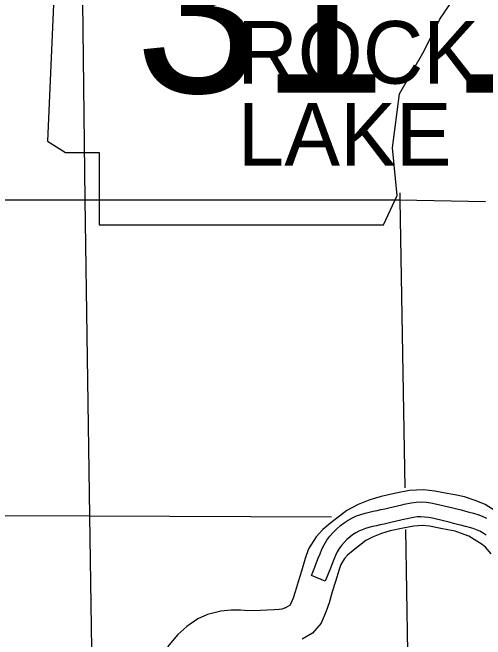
# Model space of a CAD drawing. Extents: x 77230 to 630905, y 790554 to 1662844.
# Drawn here: x 484061 to 492040, y 1619160 to 1629732 of the extents above; entities that cross this region are included whole.
import ezdxf

# ---------------------------------------------------------------- set-up
doc = ezdxf.new("R2010")
doc.units = 0
for name, color, linetype in [('Level 11', 7, 'Continuous'), ('Level 16', 7, 'Continuous'), ('Level 17', 7, 'Continuous'), ('Level 22', 7, 'Continuous'), ('Level 24', 7, 'Continuous')]:
    doc.layers.add(name, color=color, linetype=linetype)

msp = doc.modelspace()

# ---------------------------------------------------------------- linework, layer by layer
at = {"layer": 'Level 11'}
for points in [[(489336, 1620143), (489103, 1620236), (489162, 1620381), (489191, 1620455), (489220, 1620529), (489250, 1620603), (489282, 1620680), (489321, 1620757), (489366, 1620832), (489416, 1620901), (489471, 1620966), (489530, 1621025), (489592, 1621080), (489658, 1621128), (489725, 1621171), (489794, 1621209), (489865, 1621242), (489938, 1621269), (490010, 1621290), (490079, 1621307), (490145, 1621322), (490211, 1621336), (490276, 1621350), (490344, 1621365), (490412, 1621380), (490482, 1621396), (490554, 1621414), (490628, 1621431), (490668, 1621440), (490784, 1621464), (490869, 1621475), (490955, 1621479), (491039, 1621473), (491119, 1621462), (491196, 1621448), (491271, 1621431), (491345, 1621413), (491417, 1621395), (491488, 1621378), (491559, 1621360), (491629, 1621343), (491701, 1621325), (491766, 1621309), (491836, 1621291), (491909, 1621269), (491985, 1621241), (492058, 1621207)], [(492051, 1620921), (492000, 1620954), (491945, 1620984), (491889, 1621010), (491831, 1621032), (491769, 1621050), (491704, 1621067), (491640, 1621083), (491569, 1621101), (491500, 1621117), (491429, 1621135), (491356, 1621153), (491285, 1621171), (491214, 1621188), (491146, 1621203), (491079, 1621216), (491014, 1621224), (490952, 1621228), (490890, 1621226), (490826, 1621217), (490721, 1621196), (490684, 1621187), (490611, 1621170), (490539, 1621153), (490468, 1621136), (490398, 1621121), (490330, 1621106), (490263, 1621091), (490199, 1621077), (490136, 1621063), (490074, 1621048), (490017, 1621032), (489961, 1621011), (489906, 1620986), (489852, 1620956), (489799, 1620922), (489749, 1620885), (489701, 1620843), (489656, 1620797), (489613, 1620747), (489574, 1620693), (489540, 1620637), (489509, 1620576), (489481, 1620508), (489452, 1620437), (489423, 1620363), (489336, 1620143)]]:
    msp.add_lwpolyline(points, dxfattribs=at)
at = {"layer": 'Level 16'}
for points in [[(485146, 1635809), (485219, 1631833), (485283, 1626572), (485361, 1621247), (485418, 1617511)], [(490598, 1626690), (490598, 1626567), (490680, 1621714)], [(492038, 1626541), (490596, 1626569), (485283, 1626568), (479822, 1626569), (477869, 1626587)], [(489442, 1621220), (485351, 1621239), (479868, 1621252), (478018, 1621263)], [(490692, 1621012), (490777, 1615840)]]:
    msp.add_lwpolyline(points, dxfattribs=at)
at = {"layer": 'Level 22'}
for points in [[(492206, 1621327), (492033, 1621437), (491886, 1621495), (491688, 1621563), (491521, 1621598), (491396, 1621622), (491184, 1621662), (490994, 1621682), (490759, 1621670), (490528, 1621625), (490280, 1621570), (490089, 1621513), (489893, 1621435), (489700, 1621335), (489429, 1621129), (489295, 1621013), (489182, 1620892), (489055, 1620686), (488999, 1620525), (488935, 1620309), (488880, 1620133), (488832, 1619964), (488794, 1619858), (488749, 1619754), (488732, 1619733), (488653, 1619688)], [(492206, 1621327), (492033, 1621437), (491886, 1621495), (491688, 1621563), (491521, 1621598), (491396, 1621622), (491184, 1621662), (490994, 1621682), (490759, 1621670), (490528, 1621625), (490280, 1621570), (490089, 1621513), (489893, 1621435), (489700, 1621335), (489429, 1621129), (489295, 1621013), (489182, 1620892), (489055, 1620686), (488999, 1620525), (488935, 1620309), (488880, 1620133), (488832, 1619964), (488794, 1619858), (488749, 1619754), (488732, 1619733), (488653, 1619688)], [(492138, 1620604), (492039, 1620715), (491986, 1620760), (491893, 1620816), (491761, 1620899), (491678, 1620931), (491527, 1620984), (491404, 1621010), (491285, 1621032), (491096, 1621068), (490977, 1621081), (490832, 1621073), (490651, 1621038), (490431, 1620989), (490286, 1620946), (490143, 1620889), (490022, 1620826), (489807, 1620662), (489711, 1620580), (489661, 1620526), (489600, 1620426), (489570, 1620342), (489510, 1620136), (489456, 1619962), (489403, 1619778), (489352, 1619638), (489267, 1619437), (489122, 1619264), (488950, 1619166)], [(492138, 1620604), (492039, 1620715), (491986, 1620760), (491893, 1620816), (491761, 1620899), (491678, 1620931), (491527, 1620984), (491404, 1621010), (491285, 1621032), (491096, 1621068), (490977, 1621081), (490832, 1621073), (490651, 1621038), (490431, 1620989), (490286, 1620946), (490143, 1620889), (490022, 1620826), (489807, 1620662), (489711, 1620580), (489661, 1620526), (489600, 1620426), (489570, 1620342), (489510, 1620136), (489456, 1619962), (489403, 1619778), (489352, 1619638), (489267, 1619437), (489122, 1619264), (488950, 1619166)], [(488680, 1619701), (488607, 1619669), (488560, 1619664), (488477, 1619660), (488243, 1619650), (488033, 1619644), (487906, 1619652), (487747, 1619655), (487574, 1619638), (487353, 1619580), (487186, 1619508), (487000, 1619377), (486850, 1619244), (486677, 1619038)], [(488680, 1619701), (488607, 1619669), (488560, 1619664), (488477, 1619660), (488243, 1619650), (488033, 1619644), (487906, 1619652), (487747, 1619655), (487574, 1619638), (487353, 1619580), (487186, 1619508), (487000, 1619377), (486850, 1619244), (486677, 1619038)]]:
    msp.add_lwpolyline(points, dxfattribs=at)
at = {"layer": 'Level 24'}
msp.add_lwpolyline([(484458, 1633310), (484801, 1631026), (484648, 1627563), (484953, 1627372), (485524, 1627372), (485524, 1626154), (490320, 1626154), (490549, 1626649), (490472, 1627448), (490587, 1628362), (491005, 1629085), (491272, 1629618), (491652, 1630189), (491881, 1630798), (492071, 1631293), (492414, 1631712), (492490, 1631978), (492338, 1632168), (491158, 1632168), (491424, 1632701), (491462, 1633044), (491304, 1633307)], close=True, dxfattribs=at)

# ---------------------------------------------------------------- texts
at = {"layer": 'Level 17'}
for s, p in [('ROCK', (487853, 1628533)), ('LAKE', (487860, 1627149))]:
    msp.add_text(s, height=1056, dxfattribs=at).set_placement(p)
at = {"layer": 'Level 24'}
msp.add_text('31 1', height=2851.2, dxfattribs=at).set_placement((486126, 1628382))

doc.saveas('drawing.dxf')
